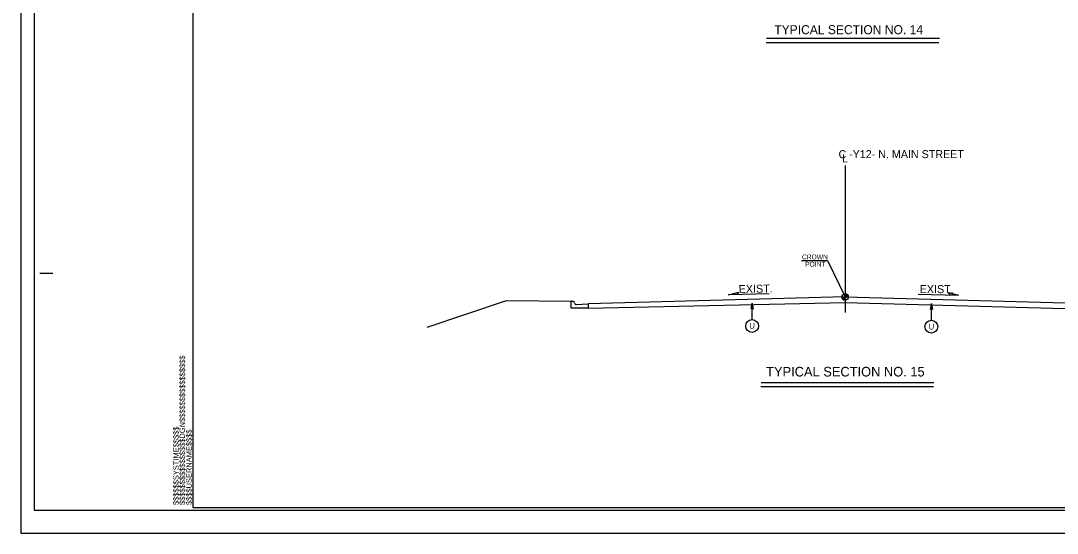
# Model space of a CAD drawing. Extents: x 958711 to 962106, y 831169 to 840840.
# Drawn here: x 958711 to 959717, y 833618 to 834116 of the extents above; entities that cross this region are included whole.
import ezdxf

# ---------------------------------------------------------------- set-up
doc = ezdxf.new("R2010")
doc.units = 0
for name, color, linetype in [('Default', 7, 'Continuous'), ('Old_Level_1', 7, 'Continuous'), ('Old_Level_11', 7, 'Continuous'), ('Old_Level_3', 7, 'Continuous'), ('Prop Dimension Text', 7, 'Continuous'), ('Sheet Plot Border Inside CELL', 7, 'Continuous'), ('Sheet Plot Border Outside CELL', 7, 'Continuous'), ('Sheet Typical CELL', 7, 'Continuous'), ('Typical ID Circle CELL', 7, 'Continuous'), ('Typical Terminator CELL', 7, 'Continuous'), ('Typical Text Grade Point CELL', 7, 'Continuous'), ('Typical Text ID Circle CELL', 7, 'Continuous')]:
    doc.layers.add(name, color=color, linetype=linetype)

msp = doc.modelspace()

# ---------------------------------------------------------------- linework, layer by layer
at = {"layer": 'Default'}
msp.add_line((959510.9, 833975), (959510.9, 833832.5), dxfattribs=at)
at = {"layer": 'Old_Level_1'}
for p, q in [((959434.2, 834094.6), (959601.9, 834094.6)), ((959434.7, 834098.8), (959602.4, 834098.8)), ((959105.1, 833818.3), (959182.3, 833844)), ((959182.3, 833844), (959245.3, 833843.4)), ((959364, 833843.4), (959364.1, 833843.5)), ((959368.4, 833843.6), (959368.4, 833843.6)), ((959437, 833850.4), (959397.8, 833849.6)), ((959507.8, 833847.5), (959510.9, 833847.5)), ((959510.9, 833847.5), (959510.9, 833850.6)), ((959513.9, 833847.5), (959510.9, 833847.5)), ((959510.9, 833844.5), (959510.9, 833847.5)), ((959510.9, 833847.5), (959510.9, 833844.5)), ((959581.8, 833850.1), (959620.9, 833849.4)), ((959261.6, 833840.7), (959261.6, 833836.5)), ((959596.7, 833760.4), (959429, 833760.4)), ((959597, 833764.2), (959429.3, 833764.2))]:
    msp.add_line(p, q, dxfattribs=at)
for points in [[(959510.9, 833847.5), (959261.6, 833840.7)], [(959261.6, 833836.5), (959511, 833842.2)], [(959507.8, 833847.5), (959507.8, 833847.2)], [(959507.9, 833847.5), (959507.9, 833846.8)], [(959507.9, 833847.5), (959507.9, 833846.6)], [(959508, 833847.5), (959508, 833846.4)], [(959508.1, 833847.5), (959508.1, 833846.3)], [(959508.1, 833847.5), (959508.1, 833846.2)], [(959508.2, 833847.5), (959508.2, 833846)], [(959508.2, 833847.5), (959508.2, 833845.9)], [(959508.3, 833847.5), (959508.3, 833845.8)], [(959508.4, 833847.5), (959508.4, 833845.8)], [(959508.4, 833847.5), (959508.4, 833845.7)], [(959508.5, 833847.5), (959508.5, 833845.6)], [(959508.6, 833847.5), (959508.6, 833845.5)], [(959508.6, 833847.5), (959508.6, 833845.4)], [(959508.7, 833847.5), (959508.7, 833845.4)], [(959508.7, 833847.5), (959508.7, 833845.3)], [(959508.8, 833847.5), (959508.8, 833845.3)], [(959508.9, 833847.5), (959508.9, 833845.2)], [(959508.9, 833847.5), (959508.9, 833845.2)], [(959509, 833847.5), (959509, 833845.1)], [(959509, 833847.5), (959509, 833845.1)], [(959509.1, 833847.5), (959509.1, 833845)], [(959509.2, 833847.5), (959509.2, 833845)], [(959509.2, 833847.5), (959509.2, 833844.9)], [(959509.3, 833847.5), (959509.3, 833844.9)], [(959509.3, 833847.5), (959509.3, 833844.9)], [(959509.4, 833847.5), (959509.4, 833844.8)], [(959509.5, 833847.5), (959509.5, 833844.8)], [(959509.5, 833847.5), (959509.5, 833844.8)], [(959509.6, 833847.5), (959509.6, 833844.7)], [(959509.7, 833847.5), (959509.7, 833844.7)], [(959509.7, 833847.5), (959509.7, 833844.7)], [(959509.8, 833847.5), (959509.8, 833844.7)], [(959509.8, 833847.5), (959509.8, 833844.6)], [(959509.9, 833847.5), (959509.9, 833844.6)], [(959510, 833847.5), (959510, 833844.6)], [(959510, 833847.5), (959510, 833844.6)], [(959510.1, 833847.5), (959510.1, 833844.6)], [(959510.1, 833847.5), (959510.1, 833844.6)], [(959510.2, 833847.5), (959510.2, 833844.5)], [(959510.3, 833847.5), (959510.3, 833844.5)], [(959510.3, 833847.5), (959510.3, 833844.5)], [(959510.4, 833847.5), (959510.4, 833844.5)], [(959510.4, 833847.5), (959510.4, 833844.5)], [(959510.5, 833847.5), (959510.5, 833844.5)], [(959510.6, 833847.5), (959510.6, 833844.5)], [(959510.6, 833847.5), (959510.6, 833844.5)], [(959510.7, 833847.5), (959510.7, 833844.5)], [(959510.7, 833847.5), (959510.7, 833844.5)], [(959510.8, 833847.5), (959510.8, 833844.5), (959510.8, 833844.5)], [(959510.9, 833850.6), (959510.9, 833850.6), (959510.9, 833847.5)], [(959510.9, 833850.6), (959510.9, 833847.5)], [(959510.9, 833847.5), (959760.1, 833840.7)], [(959511, 833850.6), (959511, 833847.5)], [(959511, 833842.2), (959760.1, 833835.4)], [(959511.1, 833850.6), (959511.1, 833847.5)], [(959511.1, 833850.6), (959511.1, 833847.5)], [(959511.2, 833850.6), (959511.2, 833847.5)], [(959511.3, 833850.6), (959511.3, 833847.5)], [(959511.3, 833850.6), (959511.3, 833847.5)], [(959511.4, 833850.5), (959511.4, 833847.5)], [(959511.4, 833850.5), (959511.4, 833847.5)], [(959511.5, 833850.5), (959511.5, 833847.5)], [(959511.6, 833850.5), (959511.6, 833847.5)], [(959511.6, 833850.5), (959511.6, 833847.5)], [(959511.7, 833850.5), (959511.7, 833847.5)], [(959511.7, 833850.4), (959511.7, 833847.5)], [(959511.8, 833850.4), (959511.8, 833847.5)], [(959511.9, 833850.4), (959511.9, 833847.5)], [(959511.9, 833850.4), (959511.9, 833847.5)], [(959512, 833850.4), (959512, 833847.5)], [(959512.1, 833850.3), (959512.1, 833847.5)], [(959512.1, 833850.3), (959512.1, 833847.5)], [(959512.2, 833850.3), (959512.2, 833847.5)], [(959512.2, 833850.3), (959512.2, 833847.5)], [(959512.3, 833850.2), (959512.3, 833847.5)], [(959512.3, 833850.2), (959512.3, 833847.5)], [(959512.4, 833850.2), (959512.4, 833847.5)], [(959512.5, 833850.1), (959512.5, 833847.5)], [(959512.5, 833850.1), (959512.5, 833847.5)], [(959512.6, 833850), (959512.6, 833847.5)], [(959512.7, 833850), (959512.7, 833847.5)], [(959512.7, 833849.9), (959512.7, 833847.5)], [(959512.8, 833849.9), (959512.8, 833847.5)], [(959512.8, 833849.9), (959512.8, 833847.5)], [(959512.9, 833849.8), (959512.9, 833847.5)], [(959513, 833849.7), (959513, 833847.5)], [(959513, 833849.7), (959513, 833847.5)], [(959513.1, 833849.6), (959513.1, 833847.5)], [(959513.1, 833849.5), (959513.1, 833847.5)], [(959513.2, 833849.5), (959513.2, 833847.5)], [(959513.3, 833849.4), (959513.3, 833847.5)], [(959513.3, 833849.3), (959513.3, 833847.5)], [(959513.4, 833849.2), (959513.4, 833847.5)], [(959513.5, 833849.1), (959513.5, 833847.5)], [(959513.5, 833849), (959513.5, 833847.5)], [(959513.6, 833848.9), (959513.6, 833847.5)], [(959513.6, 833848.8), (959513.6, 833847.5)], [(959513.7, 833848.6), (959513.7, 833847.5)], [(959513.8, 833848.5), (959513.8, 833847.5)], [(959513.8, 833848.3), (959513.8, 833847.5)], [(959513.9, 833848), (959513.9, 833847.5)]]:
    msp.add_lwpolyline(points, dxfattribs=at)
msp.add_circle((959510.9, 833847.5), 3.06, dxfattribs=at)
for start, end in [(179.9905, 269.9905), (359.9905, 89.9905)]:
    msp.add_arc((959510.9, 833847.5), 3.06, start, end, dxfattribs=at)
at = {"layer": 'Old_Level_11'}
for p, q in [((959397.8, 833849.6), (959407.5, 833852.1)), ((959407.5, 833852.1), (959405.8, 833849.8)), ((959612.9, 833849.5), (959611.2, 833851.8)), ((959611.2, 833851.8), (959620.9, 833849.4)), ((959405.8, 833849.8), (959397.8, 833849.6)), ((959620.9, 833849.4), (959612.9, 833849.5))]:
    msp.add_line(p, q, dxfattribs=at)
at = {"layer": 'Old_Level_3'}
for p, q in [((959245, 833840.1), (959245, 833843.1)), ((959245.3, 833843.4), (959246.7, 833843.4)), ((959245, 833836.7), (959245, 833840.1)), ((959261.6, 833836.7), (959245, 833836.7)), ((959250, 833840.1), (959261.6, 833840.7)), ((959250, 833840.1), (959250, 833840.1)), ((959261.6, 833840.7), (959261.6, 833836.7))]:
    msp.add_line(p, q, dxfattribs=at)
for centre, radius, start, end in [((959245.3, 833843.1), 0.287, 90, 180), ((959246.7, 833841.7), 1.66, 1.0734, 90), ((959250, 833841.8), 1.64, 181.0734, 272.8624)]:
    msp.add_arc(centre, radius, start, end, dxfattribs=at)
at = {"layer": 'Sheet Plot Border Inside CELL'}
msp.add_lwpolyline([(960390.3, 834695.6), (958723.8, 834695.6), (958723.8, 833640.5), (960390.3, 833640.5)], close=True, dxfattribs=at)
at = {"layer": 'Sheet Plot Border Outside CELL'}
msp.add_lwpolyline([(960394.8, 834718.1), (958710.8, 834718.1), (958710.8, 833618.1), (960394.8, 833618.1)], close=True, dxfattribs=at)
at = {"layer": 'Sheet Typical CELL'}
for p, q in [((958729.3, 833870.6), (958741.8, 833870.6)), ((958877.8, 833643.1), (958877.8, 833643.1)), ((958877.8, 833643.1), (958877.8, 833643.1)), ((958877.8, 833643.1), (958877.8, 833643.1)), ((958877.8, 833643.1), (958877.8, 833643.1)), ((958877.8, 833643.1), (958877.8, 833643.1)), ((958877.8, 833643.1), (958877.8, 833643.1))]:
    msp.add_line(p, q, dxfattribs=at)
msp.add_lwpolyline([(960377.8, 834693.1), (958877.8, 834693.1), (958877.8, 833643.1), (960377.8, 833643.1)], close=True, dxfattribs=at)
msp.add_lwpolyline([(958915.3, 833643.1), (958915.3, 833643.1)], dxfattribs=at)
at = {"layer": 'Typical ID Circle CELL'}
for p, q in [((959420.6, 833825.5), (959420.6, 833841.6)), ((959594.6, 833824.9), (959594.6, 833841))]:
    msp.add_line(p, q, dxfattribs=at)
for centre in [(959420.6, 833819.3), (959594.6, 833818.7)]:
    msp.add_circle(centre, 6.23, dxfattribs=at)
at = {"layer": 'Typical Terminator CELL'}
for points in [[(959419.6, 833835.9), (959420.6, 833841.6), (959421.7, 833835.8), (959420.6, 833836.6)], [(959593.6, 833835.2), (959594.6, 833841), (959595.6, 833835.2), (959594.6, 833835.9)]]:
    msp.add_lwpolyline(points, close=True, dxfattribs=at)
at = {"layer": 'Typical Text Grade Point CELL'}
for p, q in [((959468.4, 833882.9), (959493.7, 833882.9)), ((959493.7, 833882.9), (959510.9, 833847.5))]:
    msp.add_line(p, q, dxfattribs=at)

# ---------------------------------------------------------------- texts
at = {"layer": 'Old_Level_1'}
for s, height, p in [('TYPICAL SECTION NO. 14', 8.751, (959442.1, 834102.6)), ('TYPICAL SECTION NO. 15', 9.324, (959434.2, 833770.3))]:
    msp.add_text(s, height=height, dxfattribs=at).set_placement(p)
at = {"layer": 'Old_Level_11'}
for s, p in [('CROWN', (959469, 833884)), ('POINT', (959472.1, 833877))]:
    msp.add_text(s, height=4.67, dxfattribs=at).set_placement(p)
at = {"layer": 'Prop Dimension Text'}
for s, height, rotation, p in [('C', 7.77, 0, (959504.5, 833982.2)), ('L', 7.77, 0, (959507.9, 833978.1)), ('-Y12- N. MAIN STREET', 7.767, 0, (959514.7, 833982.3)), ('EXIST.', 7.8, 1.1839, (959407.6, 833851.2)), ('EXIST.', 7.8, 360, (959583.2, 833851.2))]:
    msp.add_text(s, height=height, rotation=rotation, dxfattribs=at).set_placement(p)
at = {"layer": 'Sheet Typical CELL'}
for s, p in [('$$$$$$$$$$$$$$$$DGN$$$$$$$$$$$$$$$$', (958870.2, 833645.5)), ('$$$$$$SYSTIME$$$$$', (958864.1, 833645.5)), ('$$$$USERNAME$$$$', (958876.7, 833645.5))]:
    msp.add_text(s, height=5.25, rotation=90, dxfattribs=at).set_placement(p)
at = {"layer": 'Typical Text ID Circle CELL'}
for p in [(959417.9, 833816.6), (959591.9, 833815.9)]:
    msp.add_text('U', height=5.57, dxfattribs=at).set_placement(p)

doc.saveas('drawing.dxf')
